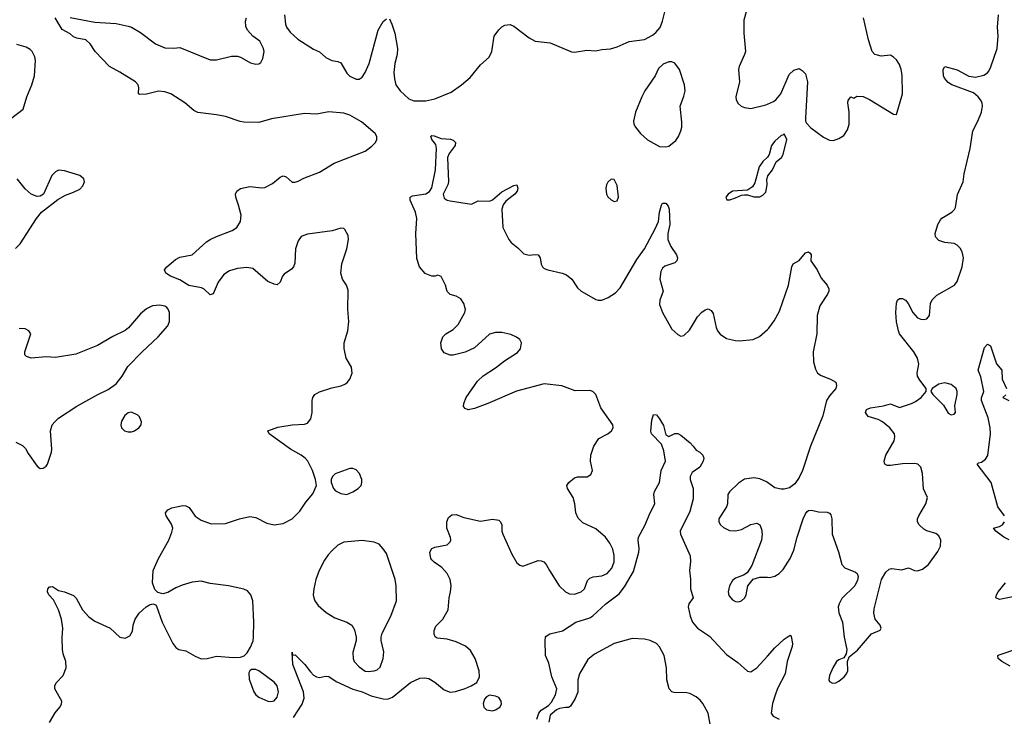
# Model space of a CAD drawing. Header units: inches. Extents: x 1449094 to 1618372, y 389908 to 534307.
# Tile 276 of 494: x 1575075 to 1581561, y 440830 to 445419. Entities that reach past the tile are written whole.
import ezdxf

# ---------------------------------------------------------------- set-up
doc = ezdxf.new("R2010")
doc.units = ezdxf.units.IN
doc.header["$MEASUREMENT"] = 0
doc.layers.add('B5474', color=7, linetype='Continuous')
doc.layers.add('B5484', color=7, linetype='Continuous')

msp = doc.modelspace()

# ---------------------------------------------------------------- linework, layer by layer
at = {"layer": 'B5474', "color": 5}
for points, elevation in [([(1575270.8, 440789.2), (1575307.5, 440852.5), (1575339.5, 440890), (1575349.5, 440910), (1575351.8, 440930), (1575306, 441010), (1575305.2, 441030), (1575314, 441050), (1575361.6, 441098.4), (1575381.6, 441150), (1575377.6, 441190), (1575360.1, 441240.1), (1575355.6, 441270), (1575354.2, 441345.8), (1575358.7, 441410), (1575349.7, 441470), (1575331, 441531), (1575296.6, 441596.6), (1575267, 441630), (1575258, 441650), (1575259.3, 441670), (1575270, 441682.8), (1575276.5, 441683.5), (1575290, 441684), (1575330, 441658.8), (1575370.5, 441650.5), (1575430, 441624.7), (1575447.1, 441607.1), (1575488, 441530), (1575530, 441485.5), (1575570, 441456.3), (1575670.7, 441410.7), (1575734, 441350), (1575770, 441344.7), (1575800.4, 441359.6), (1575818, 441390), (1575822, 441430), (1575835.3, 441470), (1575862, 441510), (1575908, 441550), (1575930, 441564.7), (1575950.9, 441570.9), (1575970, 441564.7), (1575975.9, 441555.9), (1576013.4, 441450), (1576082.4, 441310), (1576103.8, 441283.8), (1576122.8, 441270), (1576170, 441260.3), (1576230, 441226), (1576270, 441209.3), (1576309.8, 441210.2), (1576370, 441225.7), (1576483.9, 441216.1), (1576530, 441218.9), (1576553, 441227), (1576572.6, 441247.4), (1576595.6, 441284.4), (1576612.3, 441327.7), (1576615.4, 441350), (1576616.8, 441450), (1576609.8, 441590), (1576598.2, 441630), (1576575.6, 441655.6), (1576550, 441667.8), (1576449.9, 441689.9), (1576330, 441705.5), (1576270, 441720.9), (1576210, 441714), (1576145.5, 441694.5), (1576103.1, 441676.9), (1576050, 441646), (1576016.4, 441636.4), (1575984.7, 441644.7), (1575964.7, 441664.7), (1575949.4, 441709.4), (1575952.7, 441790), (1575989.3, 441870), (1576056, 441990), (1576077.5, 442042.5), (1576082.7, 442070), (1576075.3, 442095.3), (1576039, 442150), (1576035.3, 442170), (1576049.4, 442190.6), (1576076.5, 442203.5), (1576150, 442218.8), (1576170, 442216), (1576190, 442206), (1576230, 442147.3), (1576270, 442122), (1576336.8, 442096.8), (1576430, 442100.7), (1576522, 442130), (1576590, 442145.5), (1576630, 442139.1), (1576701.8, 442101.8), (1576750, 442090.3), (1576810, 442099.5), (1576869.3, 442130), (1576919.1, 442180.9), (1576960.1, 442239.9), (1577005.6, 442294.4), (1577029, 442350), (1577024, 442390), (1577004.5, 442450), (1576971.8, 442510), (1576954.5, 442530), (1576929.3, 442550), (1576858, 442590), (1576719, 442690), (1576709, 442710), (1576774.4, 442734.4), (1576870, 442750.7), (1576950, 442754.8), (1576970, 442761), (1576993.2, 442790), (1577001.2, 442830), (1577001.6, 442910), (1577005.6, 442930), (1577019.3, 442950), (1577050, 442967.3), (1577130, 442994), (1577192.7, 443007.3), (1577220.2, 443019.8), (1577232.3, 443027.7), (1577249.2, 443050), (1577263.7, 443090), (1577260.9, 443130), (1577226, 443190), (1577211.9, 443251.9), (1577211.5, 443290), (1577236, 443370), (1577242.7, 443430), (1577236.4, 443510), (1577237.4, 443637.4), (1577228, 443670), (1577200.5, 443710), (1577189.7, 443750), (1577195.8, 443810), (1577229.6, 443910), (1577240.5, 443970), (1577237.7, 443997.7), (1577217.5, 444037.5), (1577210, 444044), (1577190, 444045.2), (1577132, 444028), (1576970, 444006.2), (1576929.3, 443990.7), (1576910, 443962.7), (1576891.7, 443910), (1576886.2, 443813.8), (1576877.3, 443790), (1576865.2, 443774.8), (1576816.8, 443743.2), (1576806.8, 443730), (1576790, 443688.7), (1576770, 443673.2), (1576750, 443676), (1576710, 443694.5), (1576610, 443780.5), (1576570, 443785.7), (1576510, 443779.1), (1576455.8, 443764.2), (1576419.5, 443740.5), (1576382.8, 443690), (1576350, 443612), (1576330, 443606), (1576290, 443644.2), (1576273.1, 443653.1), (1576187.9, 443667.9), (1576130, 443706), (1576068.7, 443730), (1576038, 443750), (1576028.7, 443770), (1576044, 443790), (1576101.5, 443838.5), (1576130, 443854), (1576210, 443870.6), (1576305.7, 443954.3), (1576330, 443970.4), (1576370, 443990.4), (1576473.2, 444030), (1576506, 444050), (1576529.4, 444090), (1576532.7, 444130), (1576516.6, 444196.6), (1576498, 444250), (1576496, 444270), (1576505.2, 444290), (1576530, 444307.3), (1576590, 444319.1), (1576670, 444310.4), (1576690, 444312.7), (1576740.8, 444339.2), (1576790, 444380.7), (1576810, 444390.7), (1576830, 444382.8), (1576870, 444347.7), (1576890, 444348), (1576910, 444354.4), (1576946.2, 444373.8), (1577050, 444413.8), (1577146.8, 444473.2), (1577350, 444552.4), (1577394.9, 444585.1), (1577417.6, 444610), (1577427.6, 444630), (1577427.6, 444650), (1577416.2, 444670), (1577326.9, 444746.9), (1577249.5, 444790), (1577210, 444803.5), (1577110, 444811.2), (1577030, 444797), (1576950, 444801.8), (1576734.1, 444765.9), (1576650, 444741.7), (1576550, 444743.2), (1576527.1, 444747.1), (1576430, 444780.4), (1576370, 444792.4), (1576247.6, 444807.6), (1576221, 444821), (1576162.7, 444870), (1576070, 444929.6), (1576030, 444943.5), (1575990, 444948), (1575910, 444927.8), (1575866.3, 444926.3), (1575858, 444930), (1575856.4, 444936.4), (1575859.3, 444970), (1575856, 444990), (1575837.2, 445010), (1575734, 445074), (1575665.2, 445110), (1575572.3, 445210), (1575539.7, 445259.7), (1575510, 445286), (1575450, 445297.2), (1575430, 445305.2), (1575406, 445326), (1575354.8, 445354.8), (1575308, 445432)], 560), ([(1575406.2, 445433.8), (1575570, 445402.4), (1575710, 445393), (1575790, 445377.1), (1575810.8, 445370), (1575870, 445335.5), (1575970, 445259.5), (1576030, 445234), (1576089.5, 445230.5), (1576130, 445236.3), (1576330, 445154.6), (1576370, 445154.9), (1576470, 445178.4), (1576510, 445178), (1576530, 445172.7), (1576595, 445135), (1576630, 445125.8), (1576650, 445129), (1576662.2, 445137.8), (1576676.1, 445163.9), (1576684.5, 445210), (1576681.4, 445230), (1576656.8, 445276.8), (1576609.3, 445310), (1576576, 445350), (1576565.2, 445374.8), (1576562, 445410), (1576568, 445430)], 560), ([(1576819.1, 445450), (1576825.5, 445390), (1576832.7, 445370), (1576856.7, 445336.7), (1576907.3, 445290), (1577010, 445224.9), (1577050, 445207.3), (1577090.5, 445170.5), (1577130, 445150.7), (1577170, 445144), (1577190, 445134.8), (1577230, 445066.8), (1577250, 445047.7), (1577290, 445028), (1577310, 445028), (1577330, 445040.7), (1577350, 445070.7), (1577376, 445130), (1577435.3, 445350), (1577470, 445406.4), (1577490, 445425.5)], 560), ([(1577510, 445424), (1577527, 445390), (1577545.7, 445330), (1577563.6, 445230), (1577561.3, 445190), (1577546, 445130), (1577539.3, 445070), (1577542.6, 445030), (1577552.2, 444990), (1577580.2, 444950), (1577637, 444897), (1577670, 444884.3), (1577750, 444883.2), (1577810, 444897.5), (1577917.8, 444942.2), (1577985.6, 444990), (1578041, 445039), (1578110, 445122), (1578167.2, 445172.8), (1578183.7, 445210), (1578199.5, 445310), (1578230, 445351), (1578250, 445371), (1578270, 445382.8), (1578306.4, 445386.4), (1578330, 445376), (1578430, 445298.8), (1578470, 445277.3), (1578570, 445266.8), (1578710, 445206.8), (1578730, 445204), (1578810, 445218), (1578870, 445213), (1578910, 445222.8), (1578967.3, 445227.3), (1579010, 445240.4), (1579090, 445274.9), (1579190, 445287.7), (1579243.9, 445316.1), (1579265.8, 445334.2), (1579293, 445367), (1579309.6, 445410), (1579324.5, 445470)], 560), ([(1579859.3, 445470), (1579845.1, 445414.9), (1579844.9, 445330), (1579854.9, 445210), (1579850.3, 445189.7), (1579814.4, 445110), (1579810.4, 445090), (1579816.4, 445010), (1579792.4, 444910), (1579794.9, 444890), (1579806.5, 444866.5), (1579827.3, 444850), (1579850, 444839.5), (1579890, 444833.4), (1579990, 444856.9), (1580000, 444861.3)], 560), ([(1575014.2, 444765.8), (1575097.2, 444830), (1575121.6, 444910), (1575155.4, 444990), (1575171.1, 445050), (1575178.3, 445150), (1575174.1, 445174.1), (1575156.3, 445210), (1575143.1, 445223.1), (1575117.6, 445237.6), (1575054.7, 445254.7)], 580), ([(1576879, 440821), (1576935, 440910), (1576948.9, 440950), (1576944.6, 440990), (1576874.7, 441170), (1576870, 441251.3), (1576872.7, 441232.7), (1576890, 441234.8), (1576952, 441170), (1576990, 441121.6), (1577010, 441101.6), (1577030, 441090.4), (1577050, 441086), (1577090, 441094.9), (1577110, 441092.7), (1577158.7, 441058.7), (1577269.2, 441009.2), (1577329.8, 440990.2), (1577390, 440963.8), (1577470, 440944.7), (1577496.5, 440943.5), (1577530, 440955.6), (1577650, 441052.2), (1577710, 441081.6), (1577743.4, 441083.4), (1577770, 441078), (1577810, 441055.5), (1577870, 441003.1), (1577910, 440988.5), (1577946.5, 440993.5), (1578010, 441012.7), (1578049, 441030), (1578086.6, 441053.4), (1578103.7, 441090), (1578102, 441130), (1578075.6, 441210), (1578044.1, 441264.1), (1578011.8, 441291.8), (1577950, 441320.5), (1577890, 441337.6), (1577824.5, 441344.5), (1577812.3, 441352.3), (1577804.5, 441370), (1577805.4, 441394.6), (1577816.2, 441423.8), (1577861.2, 441470), (1577898, 441530), (1577902.9, 441610), (1577913.3, 441650), (1577917.4, 441690), (1577911.1, 441730), (1577891.1, 441770), (1577854.5, 441810), (1577804.9, 441844.9), (1577790, 441861.2), (1577783.7, 441870), (1577777.2, 441910), (1577790, 441934.8), (1577810, 441942.8), (1577890, 441958.8), (1577910, 441978), (1577914.5, 441990), (1577912.1, 442007.9), (1577889.4, 442070), (1577889.2, 442110), (1577900.2, 442139.8), (1577922, 442158), (1577950, 442158.8), (1577999.8, 442139.8), (1578110, 442115.5), (1578190, 442128), (1578230, 442122.8), (1578242.8, 442110), (1578250, 442092), (1578250.4, 442050), (1578256.4, 442030), (1578316.7, 441896.7), (1578350, 441840.7), (1578370, 441824.9), (1578390, 441819.1), (1578490, 441855.8), (1578510, 441854.4), (1578526.9, 441846.9), (1578543, 441830), (1578563.8, 441790), (1578629.2, 441689.2), (1578670, 441650.4), (1578697.3, 441637.3), (1578730, 441634), (1578773.6, 441650), (1578794.7, 441670), (1578815.6, 441724.4), (1578830, 441739.5), (1578852.6, 441747.4), (1578910, 441754.2), (1578944.2, 441770), (1578974.7, 441805.3), (1578990, 441846.8), (1578990.7, 441890), (1578980.8, 441930), (1578962.4, 441970), (1578933.8, 442010), (1578870, 442064.4), (1578783.8, 442103.8), (1578753.9, 442133.9), (1578739.1, 442170), (1578730.9, 442230), (1578719.8, 442270), (1578684.2, 442330), (1578679.6, 442350), (1578691.8, 442370), (1578730, 442400.4), (1578750, 442406.7), (1578813, 442407), (1578837.2, 442422.8), (1578847, 442450), (1578835.6, 442510), (1578837.6, 442550), (1578856.2, 442610), (1578890, 442660.7), (1578950, 442690.6), (1578972.7, 442710), (1578984.5, 442730), (1578982.9, 442750), (1578902.2, 442862.2), (1578869.5, 442950), (1578850, 442969.5), (1578830, 442975.1), (1578733.4, 442973.4), (1578646.5, 443006.5), (1578530, 443019.1), (1578347.4, 442972.6), (1578158.8, 442890), (1578070, 442856.9), (1578029.6, 442849.6), (1578010, 442857.2), (1577997.2, 442870), (1577999.3, 442890), (1578016.2, 442930), (1578090, 443037.3), (1578127.9, 443072.1), (1578210, 443126), (1578268.3, 443171.7), (1578354.5, 443225.5), (1578372.7, 443250), (1578380.9, 443290), (1578370, 443312.3), (1578347.9, 443327.9), (1578310, 443345.1), (1578250, 443358.7), (1578210, 443358.7), (1578170, 443347.3), (1578070, 443257.2), (1578010, 443229.3), (1577930, 443209.3), (1577910, 443209.2), (1577870, 443224), (1577854, 443250), (1577849.3, 443290.7), (1577862, 443330), (1577882, 443350), (1577930, 443377.3), (1577962, 443410), (1578007, 443490), (1578011.8, 443510), (1578000.9, 443550), (1577980.1, 443580.1), (1577950, 443598), (1577909.5, 443609.5), (1577890, 443628.7), (1577879, 443670), (1577850, 443728), (1577830, 443735.3), (1577811, 443729), (1577790, 443729), (1577746.3, 443746.3), (1577709, 443790), (1577690, 443846), (1577684.2, 444010), (1577691, 444110), (1577681.7, 444150), (1577646, 444230), (1577646.6, 444250), (1577662, 444258), (1577750, 444272.6), (1577773.1, 444286.9), (1577788.5, 444311.5), (1577813.8, 444430), (1577819.2, 444570), (1577816.2, 444596.2), (1577789.6, 444630), (1577783.7, 444650), (1577790, 444655.5), (1577805.6, 444654.4), (1577850, 444637.1), (1577912.8, 444632.8), (1577930, 444626), (1577946, 444610), (1577944, 444590), (1577903.2, 444536.8), (1577893.4, 444510), (1577898.7, 444350), (1577894.9, 444330), (1577863.2, 444270), (1577870, 444242.4), (1577890, 444230.4), (1577910, 444225.5), (1578050, 444204), (1578094.8, 444225.2), (1578170, 444222.4), (1578188.2, 444231.8), (1578250, 444284.9), (1578330, 444326.8), (1578350, 444331.3), (1578356.3, 444310), (1578352.4, 444290), (1578335.5, 444270), (1578277.8, 444222.2), (1578260, 444200), (1578250.2, 444170), (1578256.5, 444050), (1578296, 443970), (1578312.3, 443950), (1578356.1, 443916.1), (1578396.3, 443876.3), (1578430, 443866.5), (1578470, 443872.3), (1578490.6, 443870), (1578504.2, 443850), (1578510, 443807.7), (1578518.9, 443790), (1578530, 443780.3), (1578554, 443770), (1578648.4, 443748.4), (1578677.1, 443737.1), (1578712.2, 443710), (1578750, 443653), (1578773, 443630), (1578870, 443574.9), (1578886, 443570), (1578910, 443571.7), (1578950.7, 443589.3), (1579000, 443620), (1579030, 443652.2), (1579140.5, 443839.5), (1579189.8, 443910), (1579259.8, 444040.2), (1579281.7, 444090), (1579289, 444151), (1579302.3, 444197.7), (1579310, 444210.7), (1579330, 444210.4), (1579346, 444190), (1579354, 444170), (1579356.9, 444070), (1579343.2, 444010), (1579345.2, 443970), (1579363.6, 443923.6), (1579400.4, 443870), (1579408.4, 443850), (1579403.8, 443830), (1579390, 443816.2), (1579324.8, 443795.2), (1579310, 443782), (1579299.1, 443760.9), (1579291.3, 443710), (1579312.8, 443630), (1579292.6, 443570), (1579290, 443542), (1579310, 443490.6), (1579370, 443380.7), (1579410, 443344.9), (1579430, 443334), (1579450, 443337.3), (1579486.6, 443373.4), (1579539.5, 443460.5), (1579567.5, 443492.5), (1579590, 443508.2), (1579610, 443513), (1579630, 443504), (1579642.6, 443482.6), (1579663.1, 443390), (1579671.8, 443370), (1579690, 443346.7), (1579730, 443318.7), (1579790, 443304.4), (1579815.9, 443304.1), (1579907.3, 443312.7), (1579947.7, 443332.3), (1580000, 443378.8)], 540), ([(1580000, 444512.9), (1579998, 444510), (1579970, 444484), (1579946.8, 444450), (1579916.8, 444343.2), (1579902, 444318), (1579870, 444295.3), (1579770, 444288.7), (1579741, 444270), (1579726.8, 444250), (1579732, 444232), (1579751.6, 444231.6), (1579790, 444244.7), (1579830, 444262), (1579850, 444264.7), (1579870, 444264.7), (1579911.6, 444251.6), (1579950, 444251.3), (1579970, 444262), (1579990, 444282), (1579999.3, 444330), (1579997.2, 444370), (1580000, 444378.2)], 560), ([(1575047.9, 443912.1), (1575077.7, 443942.3), (1575185.2, 444110), (1575219, 444150), (1575326.6, 444233.4), (1575377.2, 444262.8), (1575430, 444281.6), (1575470, 444303), (1575490, 444324), (1575502, 444350), (1575498, 444370), (1575470, 444391.5), (1575370, 444424.2), (1575330, 444427.3), (1575310, 444417), (1575287.2, 444392.8), (1575231.1, 444268.9), (1575210, 444255.3), (1575190, 444254), (1575149.5, 444269.5), (1575110, 444305.2), (1575057.2, 444370)], 580), ([(1575050, 442636.4), (1575093.8, 442613.8), (1575113.8, 442593.8), (1575130, 442561), (1575190, 442478), (1575210, 442462), (1575230, 442464.7), (1575250, 442478), (1575257.2, 442490), (1575283.7, 442570), (1575287, 442590), (1575277, 442710), (1575289.4, 442750), (1575306, 442770), (1575330, 442793.4), (1575450, 442873), (1575589.6, 442950.4), (1575657.5, 442982.5), (1575710, 443021), (1575749.5, 443070.5), (1575786.5, 443133.5), (1575880.9, 443230), (1575987.6, 443330), (1576050, 443402), (1576061, 443430), (1576061.5, 443490), (1576052.7, 443512.7), (1576043.3, 443523.3), (1576030, 443531.3), (1575997.2, 443537.2), (1575950, 443533.3), (1575910, 443513.1), (1575870, 443481), (1575791.7, 443388.3), (1575770, 443371.1), (1575688.6, 443331.4), (1575588.1, 443271.9), (1575445.1, 443214.9), (1575310, 443193.6), (1575250, 443198.4), (1575149.3, 443189.3), (1575120.2, 443200.2), (1575108.7, 443210), (1575108.7, 443230), (1575148.7, 443350), (1575135.3, 443370), (1575110, 443381.2), (1575070, 443385.2)], 580), ([(1578482, 440810), (1578494.7, 440850), (1578508.7, 440870), (1578558.4, 440901.6), (1578578.1, 440921.9), (1578604, 440970), (1578612.7, 441010), (1578580.9, 441090), (1578560.2, 441180.2), (1578539.3, 441230), (1578535.3, 441330), (1578538, 441350), (1578543.1, 441356.9), (1578566.8, 441373.2), (1578650, 441393.7), (1578738.4, 441450), (1578830, 441478.4), (1578849.3, 441490.7), (1578936.2, 441570), (1579024.3, 441635.7), (1579057.9, 441682.1), (1579117.5, 441782.5), (1579153.3, 441910), (1579156, 441936), (1579149.6, 441990.4), (1579152, 442010), (1579193.7, 442086.3), (1579226.9, 442170), (1579258.4, 442230), (1579252.3, 442290), (1579257, 442310), (1579289.7, 442370), (1579301.3, 442450), (1579328.2, 442510), (1579318, 442578), (1579301.4, 442621.4), (1579237.6, 442690), (1579232.7, 442707.3), (1579239.1, 442780.9), (1579250, 442818), (1579270, 442814.8), (1579290.3, 442790.3), (1579314.8, 442745.2), (1579330, 442684.7), (1579350, 442672), (1579390, 442692), (1579410, 442692), (1579430, 442682), (1579491.1, 442631.1), (1579512, 442610), (1579530, 442582), (1579554, 442570), (1579574, 442550), (1579582, 442530), (1579577.3, 442510), (1579554.9, 442470), (1579504.8, 442435.2), (1579490.4, 442410), (1579492, 442390), (1579510.2, 442330), (1579510, 442262), (1579490, 442179.3), (1579424.4, 442050), (1579428.7, 442030), (1579492.4, 441887.6), (1579494.4, 441850), (1579487.2, 441790), (1579493.7, 441733.7), (1579493.6, 441670), (1579510.3, 441610), (1579482, 441570), (1579478.5, 441550), (1579490.9, 441490), (1579506.9, 441450), (1579540.2, 441410), (1579617.6, 441357.6), (1579730, 441236.5), (1579804.6, 441184.6), (1579870, 441128), (1579890, 441123), (1579930, 441148.2), (1580000, 441225.3)], 520), ([(1580000, 442370.9), (1579994.7, 442374.7), (1579950, 442395.1), (1579910, 442401.3), (1579850, 442391.1), (1579810, 442366.3), (1579750, 442309.3), (1579739.5, 442290), (1579736.5, 442230), (1579730.3, 442210), (1579680.5, 442130), (1579679.1, 442110), (1579690.6, 442090), (1579710, 442073), (1579750, 442054), (1579790, 442052), (1579830, 442059.5), (1579890, 442092.2), (1579930, 442103), (1579950, 442090.7), (1579962.3, 442062.3), (1579965.7, 442030), (1579961.7, 441990), (1579897, 441823), (1579866.2, 441773.8), (1579841.6, 441758.4), (1579790, 441740.5), (1579770, 441723.7), (1579750.5, 441690), (1579741.6, 441650), (1579746, 441626), (1579770, 441596.3), (1579790, 441586), (1579810, 441583), (1579830, 441590.6), (1579852, 441610), (1579860.7, 441630), (1579871.5, 441688.5), (1579906.8, 441733.2), (1579950, 441746), (1580000, 441745.3)], 540), ([(1579622.4, 440777.6), (1579609.9, 440850), (1579574.5, 440914.5), (1579556.7, 440936.7), (1579530, 440958.5), (1579490, 440979.9), (1579470, 440984.5), (1579386.1, 440986.1), (1579370, 440991.9), (1579353.6, 441010), (1579338, 441070), (1579335.3, 441150), (1579319.4, 441230), (1579290, 441287.8), (1579269.1, 441309.1), (1579228.4, 441328.4), (1579190, 441338.9), (1579110, 441341.5), (1578991.3, 441308.7), (1578860.7, 441239.3), (1578817.2, 441202.8), (1578762, 441110), (1578751.8, 441070), (1578750.5, 440989.5), (1578733.2, 440946.8), (1578702.8, 440897.2), (1578690, 440888), (1578670, 440888.7), (1578630, 440880.9), (1578610, 440872), (1578570, 440837.2), (1578560.4, 440790)], 520)]:
    msp.add_lwpolyline(points, dxfattribs=dict(at, elevation=elevation))
for points, elevation in [([(1579370, 445141.2), (1579350, 445141.2), (1579313.7, 445126.3), (1579283.8, 445096.2), (1579260.5, 445050), (1579192.7, 444950), (1579172.4, 444910), (1579130.4, 444810), (1579118.8, 444750), (1579121, 444730), (1579130.8, 444710), (1579164.9, 444670), (1579210, 444628.4), (1579290, 444584.4), (1579330, 444580.4), (1579350, 444586.4), (1579396.4, 444623.6), (1579414.7, 444650), (1579430, 444686), (1579436, 444710), (1579436.6, 444743.4), (1579426, 444850), (1579450, 444916), (1579457.4, 444950), (1579454.7, 444990), (1579420.7, 445090), (1579391.4, 445131.4)], 560), ([(1578970, 444368), (1578950, 444348), (1578941, 444330), (1578936, 444310), (1578941, 444270), (1578950, 444252), (1578970, 444232), (1578990, 444222), (1579010, 444224.7), (1579019, 444250), (1579010, 444326), (1578990, 444366)], 560), ([(1575810, 442834), (1575790, 442829.2), (1575768.1, 442811.9), (1575746.2, 442773.8), (1575740.7, 442750), (1575744.9, 442730), (1575766, 442710), (1575790, 442703), (1575810, 442703.8), (1575830, 442710.5), (1575859.3, 442730), (1575874.5, 442750), (1575878, 442770), (1575862.7, 442802.7), (1575852.9, 442812.9)], 580), ([(1577270, 442462.7), (1577250, 442462.7), (1577153.7, 442426.3), (1577136, 442410), (1577126, 442390), (1577126, 442370), (1577141, 442330), (1577155.9, 442315.9), (1577190, 442297.3), (1577230, 442290.7), (1577270, 442307.7), (1577304, 442330), (1577324, 442350), (1577329.2, 442370), (1577329, 442390), (1577312.7, 442430), (1577290, 442452.7)], 560), ([(1577330, 441987.4), (1577210, 441977.2), (1577170, 441956), (1577130, 441919.3), (1577105.7, 441894.3), (1577082.8, 441857.2), (1577047.4, 441790), (1577024.6, 441730), (1577011.8, 441670), (1577008.8, 441630), (1577011.8, 441610), (1577019.5, 441590), (1577040, 441560), (1577092.9, 441512.9), (1577150, 441478.5), (1577230.6, 441450), (1577262, 441430), (1577279, 441399), (1577291.5, 441351.5), (1577290.3, 441330), (1577268.9, 441248.9), (1577270.3, 441210), (1577278.9, 441190), (1577310, 441154.6), (1577350, 441127.9), (1577370, 441124), (1577410, 441128.9), (1577430, 441136), (1577450, 441154.4), (1577469.8, 441210), (1577473.4, 441253.4), (1577455.1, 441330), (1577454.7, 441350), (1577462.8, 441377.2), (1577520.4, 441490), (1577556.4, 441590), (1577555.3, 441690), (1577548.7, 441731.3), (1577490, 441902.4), (1577470, 441933.7), (1577442.7, 441962.7), (1577410, 441977.2)], 560), ([(1576630, 441138), (1576602, 441138), (1576590, 441129.2), (1576584.7, 441115.3), (1576585.4, 441074.6), (1576617.7, 440990), (1576630, 440971.5), (1576650, 440954.7), (1576710, 440930.3), (1576730, 440927.6), (1576750, 440932.4), (1576770, 440954.8), (1576779.7, 440990), (1576770.9, 441030), (1576750, 441053.5), (1576650, 441129.7)], 560), ([(1578170, 440969.3), (1578150, 440959), (1578137.5, 440942.5), (1578128.7, 440911.3), (1578130, 440902), (1578133, 440890), (1578150, 440873), (1578190, 440866.2), (1578210, 440871.7), (1578238, 440890), (1578247.8, 440910), (1578247.3, 440930), (1578230, 440954.5), (1578210, 440962.9)], 540)]:
    msp.add_lwpolyline(points, close=True, dxfattribs=dict(at, elevation=elevation))
at = {"layer": 'B5484', "color": 5}
for points, elevation in [([(1580000, 441745.3), (1580014.9, 441745.1), (1580048.2, 441751.8), (1580077, 441770), (1580103.5, 441796.5), (1580150.7, 441869.3), (1580174.9, 441925.1), (1580195.4, 442010), (1580235.4, 442130), (1580250, 442164), (1580262, 442178), (1580270, 442184.9), (1580290, 442188), (1580337.3, 442177.3), (1580393.8, 442173.8), (1580408.2, 442168.2), (1580418, 442158), (1580424.4, 442130), (1580426.7, 442030), (1580467.9, 441912.1), (1580490.3, 441830.3), (1580510, 441808), (1580579.5, 441779.5), (1580590.6, 441770), (1580597.1, 441750), (1580593.8, 441726.2), (1580577.1, 441690), (1580490, 441605.1), (1580471.8, 441570), (1580467, 441550), (1580470.4, 441510.4), (1580494, 441450), (1580504.9, 441350), (1580524, 441270), (1580519.8, 441240.2), (1580504.7, 441215.3), (1580470, 441201.2), (1580456, 441190), (1580430.8, 441150), (1580410, 441098), (1580404.9, 441070), (1580410, 441058), (1580430, 441047.7), (1580450, 441050.8), (1580470, 441062), (1580505.2, 441090), (1580520.9, 441110), (1580529.3, 441130), (1580528.4, 441191.6), (1580538, 441222), (1580593.8, 441266.2), (1580686.8, 441373.2), (1580742, 441398), (1580748.7, 441410), (1580742, 441430), (1580709.2, 441470), (1580701.2, 441510), (1580703.2, 441536.8), (1580752.3, 441730), (1580780.1, 441779.9), (1580801.6, 441798.4), (1580817, 441803), (1580884.8, 441795.2), (1580930, 441807.7), (1580970, 441790.4), (1580990, 441787), (1581021.5, 441798.5), (1581060.5, 441830), (1581123.8, 441916.2), (1581140.5, 441950), (1581143, 441990), (1581130, 442019.5), (1581110, 442033), (1581051.1, 442051.1), (1581030, 442062.9), (1580999.5, 442090), (1580989.6, 442110), (1580989.7, 442130), (1580997.4, 442150), (1581044.2, 442230), (1581054.5, 442270), (1581028.5, 442328.5), (1581021.5, 442430), (1581011.1, 442470), (1580990.6, 442490.6), (1580970, 442494.8), (1580890, 442493.3), (1580810, 442481.7), (1580790, 442482.4), (1580773.2, 442490), (1580769.6, 442510), (1580779.6, 442550), (1580834.7, 442645.3), (1580839.5, 442670), (1580837, 442690), (1580805.6, 442730), (1580758.7, 442770), (1580730, 442785.3), (1580664.7, 442804.7), (1580646.6, 442830), (1580654, 442850), (1580678.7, 442861.3), (1580765.5, 442874.5), (1580810, 442888.8), (1580870, 442863.8), (1580950, 442890.3), (1580976.8, 442903.2), (1581012.3, 442930), (1581045.2, 442970), (1581045.2, 442990), (1581003.9, 443043.9), (1580989.7, 443070), (1580987.2, 443090), (1580997.7, 443150), (1580988.4, 443190), (1580964.4, 443230), (1580871.2, 443350), (1580863.1, 443370), (1580850, 443428), (1580845.1, 443490), (1580849.7, 443550.3), (1580857.2, 443570), (1580870, 443582.8), (1580890, 443582.8), (1580910, 443570.8), (1580927.7, 443550), (1580958, 443490), (1580990, 443455.3), (1581010, 443445.7), (1581030, 443443.1), (1581051.2, 443448.8), (1581067, 443470), (1581074.7, 443550), (1581086.1, 443573.9), (1581116.2, 443603.8), (1581233.6, 443670), (1581250, 443694), (1581284, 443790), (1581292.4, 443850), (1581283.1, 443890), (1581270, 443913.6), (1581250, 443933), (1581230, 443944.2), (1581168.5, 443951.5), (1581130, 443964), (1581107.3, 443987.3), (1581106.2, 444010), (1581122.2, 444070), (1581139.5, 444100.5), (1581150, 444112.1), (1581214.3, 444150), (1581232, 444168), (1581238.5, 444181.5), (1581251.7, 444268.3), (1581289.8, 444350), (1581297, 444403), (1581336.9, 444570), (1581353.4, 444686.6), (1581386.5, 444750), (1581410.6, 444810), (1581417.8, 444850), (1581414, 444870), (1581403.1, 444890), (1581387.7, 444910), (1581356.8, 444936.8), (1581214, 444990), (1581190, 445004.5), (1581166.6, 445033.4), (1581160.9, 445050), (1581159, 445090), (1581170, 445110.8), (1581250, 445088.8), (1581327.7, 445047.7), (1581370, 445041), (1581425.8, 445054.2), (1581450, 445068.9), (1581459.3, 445080.7), (1581472.6, 445107.4), (1581514.8, 445230), (1581519.8, 445310), (1581515, 445370), (1581522.2, 445450)], 540), ([(1580000, 444861.3), (1580040.9, 444879.1), (1580055.6, 444890), (1580087.8, 444930), (1580143.2, 445056.8), (1580174.6, 445085.4), (1580210, 445098), (1580230, 445084.7), (1580250, 445062), (1580264, 445010), (1580250.6, 444770.6), (1580250.7, 444750.7), (1580256.8, 444736.8), (1580286.7, 444706.7), (1580370, 444644.4), (1580410, 444624.4), (1580436.6, 444623.4), (1580470, 444635.5), (1580503.1, 444656.9), (1580527.7, 444692.3), (1580538, 444730), (1580539.7, 444770), (1580539.7, 444810), (1580529.6, 444870.4), (1580533.2, 444886.8), (1580549.3, 444910.7), (1580570, 444902), (1580590, 444914.8), (1580630, 444913.4), (1580673.5, 444893.5), (1580830, 444796), (1580850, 444794), (1580889.6, 444930), (1580887.7, 445052.3), (1580882, 445090), (1580870, 445122.7), (1580850, 445154.5), (1580830, 445172), (1580810, 445184.5), (1580750, 445179.5), (1580724.8, 445184.8), (1580708.7, 445190), (1580689.5, 445209.5), (1580665.1, 445285.1), (1580632.4, 445430)], 560), ([(1580000, 444378.2), (1580004, 444390), (1580033.2, 444430), (1580058, 444482), (1580094, 444510), (1580104, 444530), (1580128.7, 444630), (1580110, 444666), (1580102, 444658), (1580090, 444655.3), (1580050, 444619), (1580027.3, 444590), (1580012, 444530), (1580000, 444512.9)], 560), ([(1580000, 443378.8), (1580010, 443387.7), (1580044.4, 443435.6), (1580080.6, 443499.4), (1580139.1, 443670), (1580161.6, 443790), (1580169.4, 443810), (1580210, 443832.7), (1580250, 443882), (1580270, 443890.3), (1580281.1, 443881.1), (1580287.7, 443870), (1580287, 443830), (1580327, 443770), (1580355.3, 443715.3), (1580394, 443670), (1580405.2, 443645.2), (1580405.5, 443630), (1580397.1, 443610), (1580346.4, 443533.6), (1580327.9, 443470), (1580326.5, 443350), (1580301.8, 443230), (1580304.1, 443164.1), (1580316, 443116), (1580331.1, 443091.1), (1580354.8, 443074.8), (1580416, 443050), (1580450.3, 443030.3), (1580456.3, 443010), (1580450.6, 442990), (1580410, 442941.2), (1580390.5, 442910), (1580364.4, 442810), (1580283.1, 442610), (1580231.7, 442450), (1580210, 442403.7), (1580179.9, 442360.1), (1580145.1, 442334.9), (1580110, 442325.1), (1580090, 442325.1), (1580050, 442334.5), (1580000, 442370.9)], 540), ([(1581562, 442150), (1581517.7, 442210), (1581474.7, 442370), (1581381.2, 442490), (1581390, 442498.8), (1581410, 442504.9), (1581436.8, 442523.2), (1581451.9, 442548.1), (1581469.2, 442690), (1581467.7, 442730), (1581454.9, 442794.9), (1581409.8, 442910), (1581411.4, 442928.6), (1581425.6, 442970), (1581406, 443066), (1581389.5, 443110), (1581430, 443258.8), (1581450, 443281), (1581470, 443271), (1581510, 443152), (1581544.7, 443110), (1581546.8, 443050), (1581574.8, 442990)], 520), ([(1581570, 442948), (1581552, 442930), (1581590, 442911)], 520), ([(1581592, 441992), (1581558, 442010), (1581504, 442050), (1581489.2, 442070), (1581530, 442080.5), (1581548.1, 442091.9), (1581561.6, 442110)], 520), ([(1581650, 441623.1), (1581530, 441599.5), (1581506, 441610), (1581509.4, 441630), (1581520.9, 441650), (1581567.8, 441710)], 520), ([(1580000, 441225.3), (1580050, 441280.4), (1580110, 441337.1), (1580150, 441364.7), (1580156.3, 441356.3), (1580165.5, 441310), (1580163, 441290), (1580130.2, 441189.8), (1580116.9, 441110), (1580066.4, 441013.6), (1580050.2, 440969.8), (1580033.7, 440913.7), (1580024.9, 440850), (1580038.8, 440830), (1580077.3, 440810)], 520), ([(1581599.8, 441160.2), (1581545.2, 441190), (1581521.2, 441210), (1581519, 441230), (1581525.8, 441234.2), (1581650, 441276.4)], 520)]:
    msp.add_lwpolyline(points, dxfattribs=dict(at, elevation=elevation))
at = {"layer": 'B5484', "color": 5, "elevation": 540}
msp.add_lwpolyline([(1581170, 443026.3), (1581130, 443018.3), (1581084.7, 442990), (1581076, 442970), (1581090.7, 442950), (1581160.3, 442880.3), (1581190, 442827.3), (1581210, 442816), (1581230, 442821), (1581239, 442830), (1581235.1, 442875.1), (1581251.1, 442950), (1581251.2, 442970), (1581242.9, 442990), (1581210, 443014.7)], close=True, dxfattribs=at)

doc.saveas('drawing.dxf')
